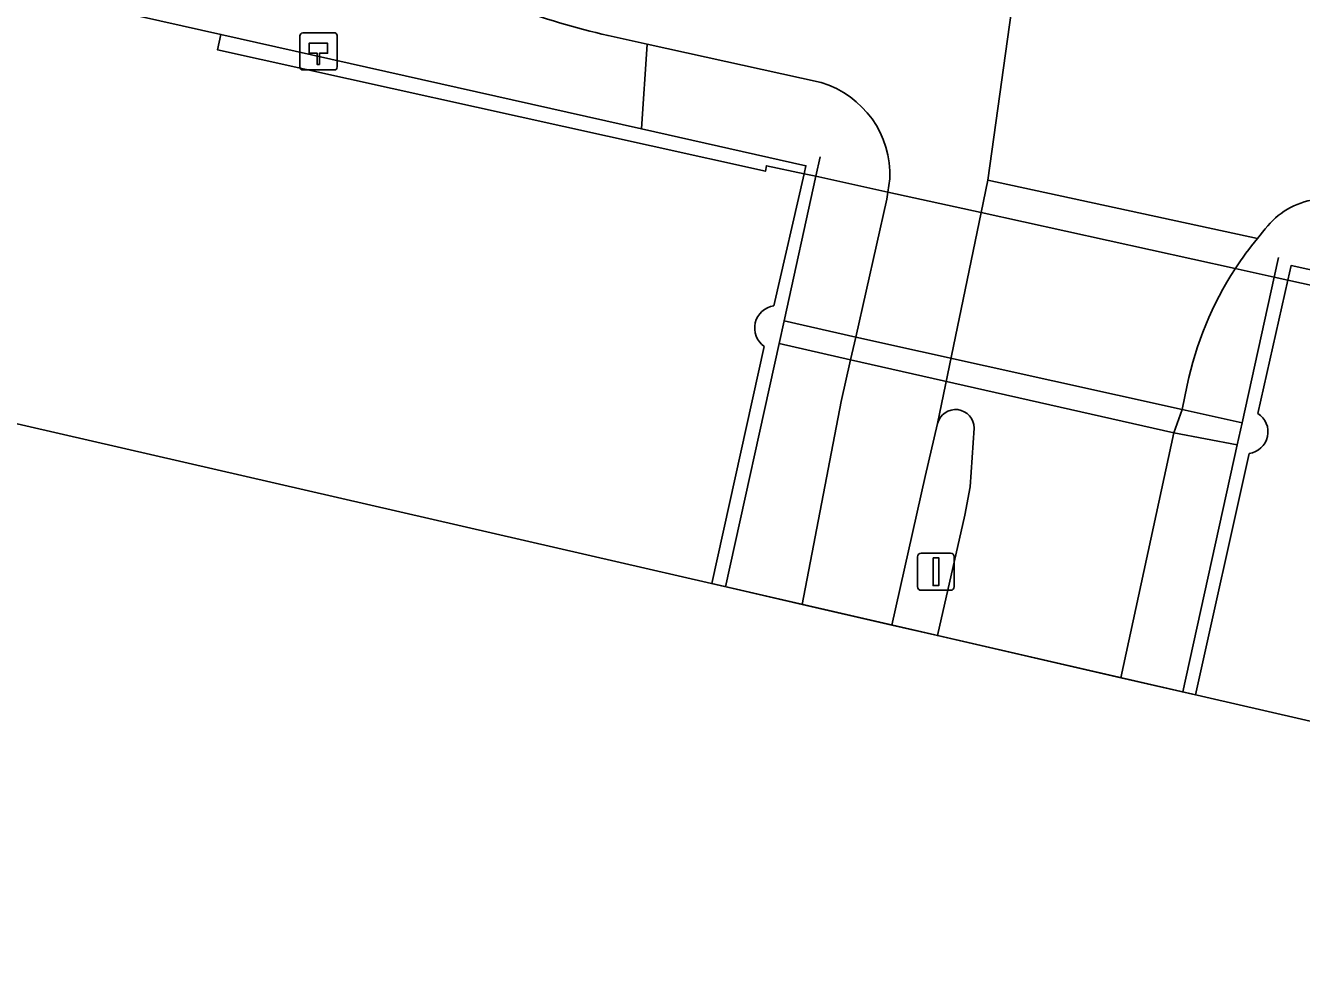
# Model space of a CAD drawing. Extents: x 162172 to 163187, y 382874 to 383685.
# Drawn here: x 163062.36 to 163096.66, y 382874.2 to 382899.49 of the extents above; entities that cross this region are included whole.
import ezdxf

# ---------------------------------------------------------------- set-up
doc = ezdxf.new("R2010")
doc.units = 0
for name, color, linetype in [('IMGEO_Berm_groen', 7, 'Continuous'), ('IMGEO_Dek', 7, 'Continuous'), ('IMGEO_Fietspad_gesloten', 7, 'Continuous'), ('IMGEO_Hectometerpaal', 7, 'Continuous'), ('IMGEO_Hek', 7, 'Continuous'), ('IMGEO_Kademuur', 7, 'Continuous'), ('IMGEO_Lichtmast', 7, 'Continuous'), ('IMGEO_Pijler', 7, 'Continuous'), ('IMGEO_Rijbaan_lokaal_gesloten', 7, 'Continuous'), ('IMGEO_Rijbaan_lokaal_open', 7, 'Continuous'), ('IMGEO_Verkeerseiland_open', 7, 'Continuous'), ('IMGEO_Voetpad_gesloten', 7, 'Continuous'), ('IMGEO_Voetpad_open', 7, 'Continuous'), ('IMGEO_Waterloop', 7, 'Continuous')]:
    doc.layers.add(name, color=color, linetype=linetype)

msp = doc.modelspace()

# ---------------------------------------------------------------- linework, layer by layer
at = {"layer": 'IMGEO_Berm_groen'}
msp.add_lwpolyline([(162972.5, 382925.47), (162971.874, 382922.635), (162971.995, 382922.608), (162971.713, 382921.273), (162971.559, 382920.546), (163000, 382914.142), (163003.786, 382913.313), (163004.092, 382914.475), (163005.401, 382914.188), (163005.132, 382913.018), (163048.746, 382903.467), (163049.031, 382904.512), (163050.342, 382904.213), (163050.115, 382903.167), (163051.964, 382902.762), (163067.609, 382899.249), (163078.913, 382896.711), (163079.073, 382898.985), (163078.182, 382899.182)], dxfattribs=at)
msp.add_arc((163083.212, 382921.511), 22.889, 243.8055, 257.3038, dxfattribs=at)
at = {"layer": 'IMGEO_Dek'}
for points in [[(163095.487, 382889.055), (163096.292, 382892.638), (163095.924, 382892.719), (163094.879, 382892.949), (163088.045, 382894.456), (163085.539, 382895.008), (163083.606, 382895.434), (163083.29, 382895.504), (163082.477, 382891.948)], [(163082.218, 382890.856), (163080.805, 382884.475), (163093.814, 382881.481)], [(163093.814, 382881.481), (163093.814, 382881.481), (163095.253, 382887.979)]]:
    msp.add_lwpolyline(points, dxfattribs=at)
for centre, radius, start, end in [((163082.563, 382891.351), 0.603, 98.1978, 235.1165), ((163095.172, 382888.56), 0.587, 277.9624, 57.4992)]:
    msp.add_arc(centre, radius, start, end, dxfattribs=at)
at = {"layer": 'IMGEO_Fietspad_gesloten'}
for points in [[(163085.592, 382895.362), (163085.539, 382895.008), (163088.045, 382894.456), (163088.225, 382895.328), (163090.515, 382911.729), (163091.114, 382916.022), (163091.381, 382917.358), (163091.726, 382920.175), (163092.36, 382923.927), (163093.763, 382930.329), (163095.501, 382938.167), (163100.585, 382958.58), (163100.989, 382959.837), (163101.032, 382959.969)], [(163078.182, 382899.182), (163079.073, 382898.985), (163083.748, 382897.954)]]:
    msp.add_lwpolyline(points, dxfattribs=at)
msp.add_lwpolyline([(163085.65, 382883.36), (163085.65, 382883.36), (163086.539, 382887.354), (163086.877, 382888.785), (163088.045, 382894.456), (163085.539, 382895.008), (163085.511, 382894.822), (163084.677, 382891.109), (163084.54, 382890.5), (163084.287, 382889.375), (163083.232, 382883.917), (163083.232, 382883.917)], close=True, dxfattribs=at)
for centre, radius, start, end in [((163083.212, 382921.511), 22.889, 243.8055, 257.3038), ((163083.009, 382895.477), 2.585, 357.4594, 73.3982)]:
    msp.add_arc(centre, radius, start, end, dxfattribs=at)
at = {"layer": 'IMGEO_Hectometerpaal'}
for p, q in [((163069.735, 382899.21), (163069.735, 382898.369)), ((163069.735, 382899.21), (163069.735, 382898.369)), ((163070.651, 382899.294), (163069.81, 382899.294)), ((163070.651, 382899.294), (163069.81, 382899.294)), ((163070.735, 382898.378), (163070.735, 382899.219)), ((163070.735, 382898.378), (163070.735, 382899.219)), ((163069.819, 382898.294), (163070.66, 382898.294)), ((163069.819, 382898.294), (163070.66, 382898.294))]:
    msp.add_line(p, q, dxfattribs=at)
msp.add_lwpolyline([(163070.26, 382898.438), (163070.2, 382898.438), (163070.2, 382898.743), (163069.98, 382898.743), (163069.98, 382899.012), (163070.48, 382899.012), (163070.48, 382898.743), (163070.26, 382898.743), (163070.26, 382898.438)], dxfattribs=at)
for centre, start, end in [((163069.813, 382899.216), 92.4484, 184.2845), ((163069.813, 382899.216), 92.4484, 184.2845), ((163070.657, 382899.216), 2.4484, 94.2845), ((163070.657, 382899.216), 2.4484, 94.2845), ((163069.813, 382898.372), 182.4484, 274.2845), ((163069.813, 382898.372), 182.4484, 274.2845), ((163070.657, 382898.372), 272.4484, 4.2845), ((163070.657, 382898.372), 272.4484, 4.2845)]:
    msp.add_arc(centre, 0.0779, start, end, dxfattribs=at)
at = {"layer": 'IMGEO_Hek'}
for points in [[(163079.179, 382896.25), (163082.247, 382895.571)], [(163083.606, 382895.434), (163083.721, 382895.958)], [(163082.247, 382895.571), (163082.276, 382895.718)], [(163082.276, 382895.718), (163083.29, 382895.504)], [(163081.177, 382884.39), (163082.617, 382890.935), (163082.751, 382891.545), (163083.606, 382895.434)], [(163095.924, 382892.719), (163096.041, 382893.249)], [(163093.469, 382881.56), (163094.932, 382888.21), (163095.062, 382888.799), (163095.924, 382892.719)], [(163096.292, 382892.638), (163097.315, 382892.419)]]:
    msp.add_lwpolyline(points, dxfattribs=at)
at = {"layer": 'IMGEO_Kademuur'}
for points in [[(163067.609, 382899.249), (163067.521, 382898.832), (163079.179, 382896.25), (163082.247, 382895.571), (163082.276, 382895.718), (163083.29, 382895.504), (163083.339, 382895.717), (163078.913, 382896.711)], [(163096.381, 382893.034), (163096.292, 382892.638), (163097.315, 382892.419), (163097.265, 382892.262), (163109.368, 382889.622), (163109.492, 382890.146)]]:
    msp.add_lwpolyline(points, close=True, dxfattribs=at)
msp.add_lwpolyline([(163096.292, 382892.638), (163095.924, 382892.719), (163094.879, 382892.949), (163088.045, 382894.456), (163085.539, 382895.008), (163083.606, 382895.434), (163083.29, 382895.504)], dxfattribs=at)
at = {"layer": 'IMGEO_Lichtmast'}
for p, q in [((163086.436, 382885.296), (163087.226, 382885.296)), ((163087.226, 382885.296), (163086.436, 382885.296)), ((163086.336, 382884.396), (163086.336, 382885.196)), ((163086.336, 382885.196), (163086.336, 382884.396)), ((163087.326, 382885.196), (163087.326, 382884.396)), ((163087.326, 382884.396), (163087.326, 382885.196)), ((163087.226, 382884.296), (163086.436, 382884.296)), ((163086.436, 382884.296), (163087.226, 382884.296))]:
    msp.add_line(p, q, dxfattribs=at)
msp.add_lwpolyline([(163086.756, 382885.171), (163086.906, 382885.171), (163086.906, 382884.421), (163086.756, 382884.421), (163086.756, 382885.171)], dxfattribs=at)
for centre, start, end in [((163086.436, 382885.196), 90, 180), ((163086.436, 382885.196), 90, 180), ((163087.226, 382885.196), 0, 90), ((163087.226, 382885.196), 360, 90), ((163086.436, 382884.396), 180, 270), ((163086.436, 382884.396), 180, 270), ((163087.226, 382884.396), 270, 0), ((163087.226, 382884.396), 270, 0)]:
    msp.add_arc(centre, 0.1, start, end, dxfattribs=at)
at = {"layer": 'IMGEO_Pijler'}
msp.add_lwpolyline([(163084.677, 382891.109), (163082.751, 382891.545), (163082.617, 382890.935), (163084.54, 382890.5), (163093.231, 382888.535), (163094.932, 382888.21), (163095.062, 382888.799), (163093.452, 382889.156)], close=True, dxfattribs=at)
at = {"layer": 'IMGEO_Rijbaan_lokaal_gesloten'}
for points in [[(163095.474, 382893.76), (163088.225, 382895.328), (163088.045, 382894.456), (163094.879, 382892.949)], [(163094.879, 382892.949), (163088.045, 382894.456), (163086.877, 382888.785)], [(163091.802, 382881.944), (163091.802, 382881.944), (163093.231, 382888.535), (163093.452, 382889.156), (163093.586, 382889.812)], [(163087.856, 382888.66), (163087.75, 382887.084), (163087.613, 382886.315), (163086.871, 382883.079), (163086.871, 382883.079), (163091.802, 382881.944)]]:
    msp.add_lwpolyline(points, dxfattribs=at)
for centre, radius, start, end in [((163102.301, 382888.127), 8.851, 140.4765, 146.9913), ((163102.504, 382887.971), 9.106, 146.8627, 168.3366), ((163087.359, 382888.663), 0.497, 359.6652, 165.7823)]:
    msp.add_arc(centre, radius, start, end, dxfattribs=at)
at = {"layer": 'IMGEO_Rijbaan_lokaal_open'}
msp.add_lwpolyline([(163097.532, 382911.38), (163098.24, 382914.675), (163093.852, 382915.683), (163093.646, 382915.709), (163091.114, 382916.022), (163090.515, 382911.729), (163088.225, 382895.328), (163095.474, 382893.76), (163095.687, 382894.022)], dxfattribs=at)
msp.add_arc((163097.336, 382892.752), 2.081, 98.529, 142.3871, dxfattribs=at)
at = {"layer": 'IMGEO_Verkeerseiland_open'}
for points in [[(163086.877, 382888.785), (163086.539, 382887.354), (163085.65, 382883.36), (163085.65, 382883.36)], [(163085.65, 382883.36), (163086.871, 382883.079), (163086.871, 382883.079), (163087.613, 382886.315), (163087.75, 382887.084), (163087.856, 382888.66)]]:
    msp.add_lwpolyline(points, dxfattribs=at)
msp.add_arc((163087.359, 382888.663), 0.497, 359.6652, 165.7823, dxfattribs=at)
at = {"layer": 'IMGEO_Voetpad_gesloten'}
for points in [[(163095.687, 382894.022), (163095.474, 382893.76)], [(163094.879, 382892.949), (163095.924, 382892.719), (163096.292, 382892.638), (163096.381, 382893.034), (163109.492, 382890.146), (163116.302, 382888.646), (163118.994, 382888.053), (163123.324, 382887.099), (163126.556, 382886.387), (163127.55, 382886.168), (163128.285, 382886.006), (163128.753, 382887.945)]]:
    msp.add_lwpolyline(points, dxfattribs=at)
for centre, radius, start, end in [((163097.336, 382892.752), 2.081, 98.529, 142.3871), ((163102.301, 382888.127), 8.851, 140.4765, 146.9913)]:
    msp.add_arc(centre, radius, start, end, dxfattribs=at)
at = {"layer": 'IMGEO_Voetpad_open'}
for points in [[(163083.748, 382897.954), (163079.073, 382898.985), (163078.913, 382896.711), (163083.339, 382895.717), (163083.29, 382895.504), (163083.606, 382895.434), (163085.539, 382895.008), (163085.592, 382895.362)], [(163083.232, 382883.917), (163083.232, 382883.917), (163084.287, 382889.375), (163084.54, 382890.5), (163082.617, 382890.935), (163082.751, 382891.545), (163084.677, 382891.109), (163085.511, 382894.822), (163085.539, 382895.008), (163083.606, 382895.434), (163083.29, 382895.504), (163082.477, 382891.948)], [(163095.487, 382889.055), (163096.292, 382892.638), (163095.924, 382892.719), (163094.879, 382892.949)], [(163082.218, 382890.856), (163080.805, 382884.475), (163083.232, 382883.917)], [(163093.586, 382889.812), (163093.452, 382889.156), (163095.062, 382888.799), (163094.932, 382888.21), (163093.231, 382888.535), (163091.802, 382881.944), (163091.802, 382881.944), (163093.814, 382881.481)], [(163093.814, 382881.481), (163093.814, 382881.481), (163095.253, 382887.979)]]:
    msp.add_lwpolyline(points, dxfattribs=at)
for points in [[(163082.617, 382890.935), (163084.54, 382890.5), (163084.677, 382891.109), (163082.751, 382891.545)], [(163095.062, 382888.799), (163093.452, 382889.156), (163093.231, 382888.535), (163094.932, 382888.21)]]:
    msp.add_lwpolyline(points, close=True, dxfattribs=at)
for centre, radius, start, end in [((163083.009, 382895.477), 2.585, 357.4594, 73.3982), ((163102.504, 382887.971), 9.106, 146.8627, 168.3366), ((163082.563, 382891.351), 0.603, 98.1978, 235.1165), ((163095.172, 382888.56), 0.587, 277.9624, 57.4992)]:
    msp.add_arc(centre, radius, start, end, dxfattribs=at)
at = {"layer": 'IMGEO_Waterloop'}
for points in [[(163125.436, 382874.202), (162549.091, 383006.865), (162500.065, 383018.15)], [(163051.964, 382902.762), (163067.609, 382899.249), (163067.521, 382898.832), (163079.179, 382896.25), (163082.247, 382895.571), (163082.276, 382895.718), (163083.29, 382895.504), (163083.606, 382895.434), (163085.539, 382895.008), (163088.045, 382894.456), (163094.879, 382892.949), (163095.924, 382892.719), (163096.292, 382892.638), (163097.315, 382892.419), (163097.265, 382892.262), (163109.368, 382889.622), (163109.492, 382890.146), (163116.302, 382888.646), (163118.994, 382888.053), (163123.324, 382887.099), (163126.556, 382886.387), (163127.55, 382886.168), (163128.285, 382886.006), (163125.436, 382874.202)]]:
    msp.add_lwpolyline(points, dxfattribs=at)
msp.add_lwpolyline([(163082.751, 382891.545), (163084.677, 382891.109), (163093.452, 382889.156), (163095.062, 382888.799), (163094.932, 382888.21), (163093.231, 382888.535), (163084.54, 382890.5), (163082.617, 382890.935)], close=True, dxfattribs=at)

doc.saveas('drawing.dxf')
